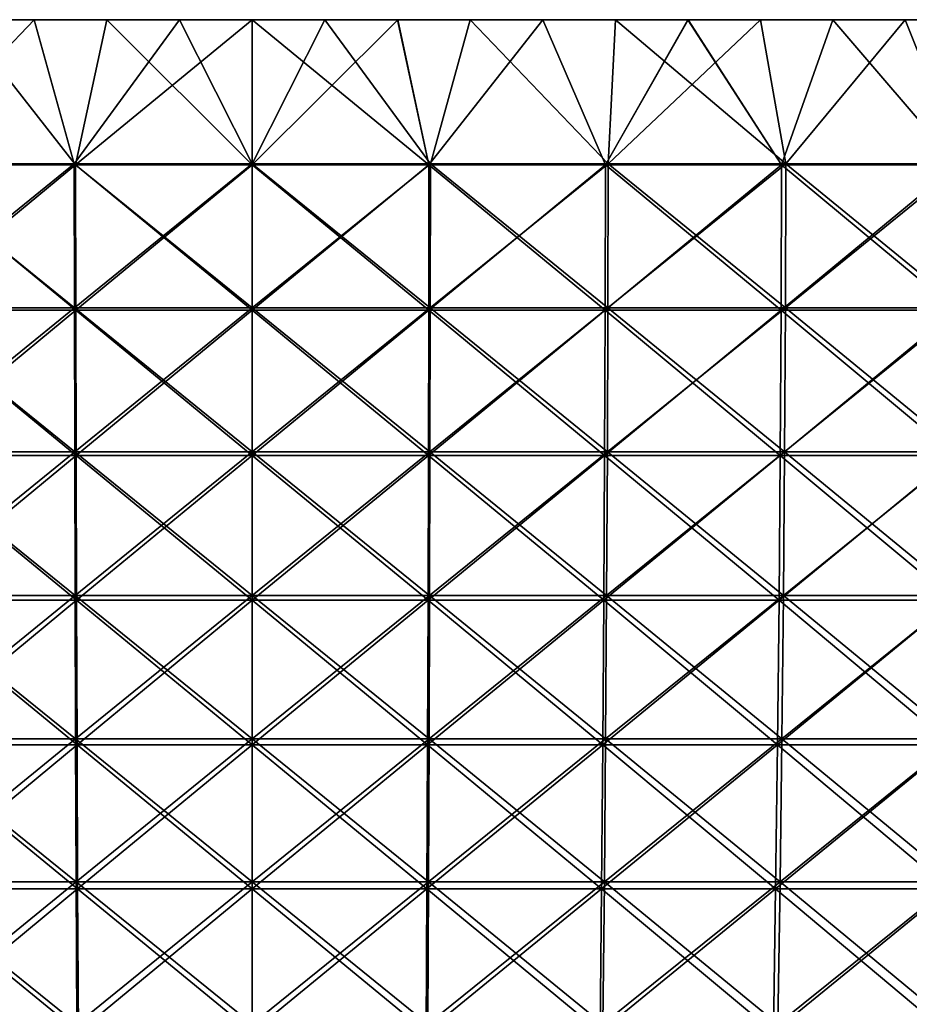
# Model space of a CAD drawing. Header units: millimetres. Extents: x -250 to 250, y 3898 to 4150.
# Tile 504 of 558: x -10 to 28, y 4107 to 4150. Entities that reach past the tile are written whole.
import ezdxf

# ---------------------------------------------------------------- set-up
doc = ezdxf.new("R2010")
doc.units = ezdxf.units.MM
doc.header["$LTSCALE"] = 5.599365
for name, color, linetype in [('1', 7, 'CONTINUOUS'), ('2', 7, 'CONTINUOUS'), ('3', 7, 'CONTINUOUS'), ('4', 7, 'CONTINUOUS'), ('5', 7, 'CONTINUOUS')]:
    doc.layers.add(name, color=color, linetype=linetype)

msp = doc.modelspace()

# ---------------------------------------------------------------- linework, layer by layer
at = {"layer": '1', "color": 251, "linetype": 'Continuous', "true_color": 0x504f50}
for points in [[(-28.214, 4150, -248.403), (-34.448, 4150, -247.615), (28.214, 4150, -248.403), (-28.214, 4150, -248.403)], [(28.214, 4150, -248.403), (-34.448, 4150, -247.615), (0, 4150, -248), (28.214, 4150, -248.403)], [(0, 4150, -248), (-34.448, 4150, -247.615), (-6.283, 4150, -247.92), (0, 4150, -248)], [(-6.283, 4150, -247.92), (-34.448, 4150, -247.615), (-12.561, 4150, -247.682), (-6.283, 4150, -247.92)], [(28.214, 4150, 248.403), (34.448, 4150, 247.615), (-28.214, 4150, 248.403), (28.214, 4150, 248.403)], [(-28.214, 4150, 248.403), (34.448, 4150, 247.615), (0, 4150, 248), (-28.214, 4150, 248.403)], [(-21.963, 4150, 249.033), (28.214, 4150, 248.403), (-28.214, 4150, 248.403), (-21.963, 4150, 249.033)], [(-12.561, 4150, 247.682), (-28.214, 4150, 248.403), (-6.282, 4150, 247.92), (-12.561, 4150, 247.682)], [(-6.282, 4150, 247.92), (-28.214, 4150, 248.403), (0, 4150, 248), (-6.282, 4150, 247.92)], [(-21.963, 4150, -249.033), (-28.214, 4150, -248.403), (21.963, 4150, -249.033), (-21.963, 4150, -249.033)], [(21.963, 4150, -249.033), (-28.214, 4150, -248.403), (28.214, 4150, -248.403), (21.963, 4150, -249.033)], [(21.963, 4150, 249.033), (28.214, 4150, 248.403), (-21.963, 4150, 249.033), (21.963, 4150, 249.033)], [(-15.698, 4150, 249.507), (21.963, 4150, 249.033), (-21.963, 4150, 249.033), (-15.698, 4150, 249.507)], [(-15.698, 4150, -249.507), (-21.963, 4150, -249.033), (15.698, 4150, -249.507), (-15.698, 4150, -249.507)], [(15.698, 4150, -249.507), (-21.963, 4150, -249.033), (21.963, 4150, -249.033), (15.698, 4150, -249.507)], [(15.698, 4150, 249.507), (21.963, 4150, 249.033), (-15.698, 4150, 249.507), (15.698, 4150, 249.507)], [(-9.423, 4150, 249.822), (15.698, 4150, 249.507), (-15.698, 4150, 249.507), (-9.423, 4150, 249.822)], [(-9.423, 4150, -249.822), (-15.698, 4150, -249.507), (9.423, 4150, -249.822), (-9.423, 4150, -249.822)], [(9.423, 4150, -249.822), (-15.698, 4150, -249.507), (15.698, 4150, -249.507), (9.423, 4150, -249.822)], [(9.423, 4150, 249.822), (15.698, 4150, 249.507), (-9.423, 4150, 249.822), (9.423, 4150, 249.822)], [(-3.141, 4150, 249.98), (9.423, 4150, 249.822), (-9.423, 4150, 249.822), (-3.141, 4150, 249.98)], [(-3.141, 4150, -249.98), (-9.423, 4150, -249.822), (3.141, 4150, -249.98), (-3.141, 4150, -249.98)], [(3.141, 4150, -249.98), (-9.423, 4150, -249.822), (9.423, 4150, -249.822), (3.141, 4150, -249.98)], [(3.141, 4150, 249.98), (9.423, 4150, 249.822), (-3.141, 4150, 249.98), (3.141, 4150, 249.98)], [(0, 4150, 248), (34.448, 4150, 247.615), (6.283, 4150, 247.92), (0, 4150, 248)], [(6.282, 4150, -247.92), (28.214, 4150, -248.403), (0, 4150, -248), (6.282, 4150, -247.92)], [(12.561, 4150, -247.682), (28.214, 4150, -248.403), (6.282, 4150, -247.92), (12.561, 4150, -247.682)], [(6.283, 4150, 247.92), (34.448, 4150, 247.615), (12.561, 4150, 247.682), (6.283, 4150, 247.92)], [(12.561, 4150, 247.682), (34.448, 4150, 247.615), (18.832, 4150, 247.284), (12.561, 4150, 247.682)], [(34.448, 4150, -247.615), (28.214, 4150, -248.403), (12.561, 4150, -247.682), (34.448, 4150, -247.615)], [(18.831, 4150, -247.284), (34.448, 4150, -247.615), (12.561, 4150, -247.682), (18.831, 4150, -247.284)], [(25.089, 4150, -246.728), (34.448, 4150, -247.615), (18.831, 4150, -247.284), (25.089, 4150, -246.728)], [(34.448, 4150, 247.615), (40.659, 4150, 246.671), (18.832, 4150, 247.284), (34.448, 4150, 247.615)], [(18.832, 4150, 247.284), (40.659, 4150, 246.671), (25.09, 4150, 246.728), (18.832, 4150, 247.284)], [(40.659, 4150, -246.671), (34.448, 4150, -247.615), (25.089, 4150, -246.728), (40.659, 4150, -246.671)], [(31.332, 4150, -246.013), (40.659, 4150, -246.671), (25.089, 4150, -246.728), (31.332, 4150, -246.013)], [(25.09, 4150, 246.728), (40.659, 4150, 246.671), (31.332, 4150, 246.013), (25.09, 4150, 246.728)]]:
    msp.add_3dface(points, dxfattribs=at)
at = {"layer": '2', "color": 251, "linetype": 'Continuous', "true_color": 0x504f50}
for points in [[(-15.698, 4150, -249.507), (-9.423, 4150, -249.822), (-15.385, 4143.772, -249.448), (-15.698, 4150, -249.507)], [(-9.423, 4150, -249.822), (-7.696, 4143.772, -249.804), (-15.385, 4143.772, -249.448), (-9.423, 4150, -249.822)], [(-9.423, 4150, -249.822), (-3.141, 4150, -249.98), (-7.696, 4143.772, -249.804), (-9.423, 4150, -249.822)], [(-3.141, 4150, -249.98), (0, 4143.772, -249.922), (-7.696, 4143.772, -249.804), (-3.141, 4150, -249.98)], [(-3.141, 4150, -249.98), (3.141, 4150, -249.98), (0, 4143.772, -249.922), (-3.141, 4150, -249.98)], [(3.141, 4150, -249.98), (7.696, 4143.772, -249.804), (0, 4143.772, -249.922), (3.141, 4150, -249.98)], [(3.141, 4150, -249.98), (9.423, 4150, -249.822), (7.696, 4143.772, -249.804), (3.141, 4150, -249.98)], [(9.423, 4150, -249.822), (15.385, 4143.772, -249.448), (7.696, 4143.772, -249.804), (9.423, 4150, -249.822)], [(9.423, 4150, -249.822), (15.698, 4150, -249.507), (15.385, 4143.772, -249.448), (9.423, 4150, -249.822)], [(15.698, 4150, -249.507), (21.963, 4150, -249.033), (15.385, 4143.772, -249.448), (15.698, 4150, -249.507)], [(21.963, 4150, -249.033), (23.06, 4143.772, -248.856), (15.385, 4143.772, -249.448), (21.963, 4150, -249.033)], [(21.963, 4150, -249.033), (28.214, 4150, -248.403), (23.06, 4143.772, -248.856), (21.963, 4150, -249.033)], [(28.214, 4150, -248.403), (30.713, 4143.772, -248.028), (23.06, 4143.772, -248.856), (28.214, 4150, -248.403)], [(28.214, 4150, -248.403), (34.448, 4150, -247.615), (30.713, 4143.772, -248.028), (28.214, 4150, -248.403)], [(-7.696, 4143.772, -249.804), (-15.371, 4137.541, -249.216), (-15.385, 4143.772, -249.448), (-7.696, 4143.772, -249.804)], [(-7.689, 4137.541, -249.571), (-15.371, 4137.541, -249.216), (-7.696, 4143.772, -249.804), (-7.689, 4137.541, -249.571)], [(0, 4143.772, -249.922), (-7.689, 4137.541, -249.571), (-7.696, 4143.772, -249.804), (0, 4143.772, -249.922)], [(0, 4137.541, -249.689), (-7.689, 4137.541, -249.571), (0, 4143.772, -249.922), (0, 4137.541, -249.689)], [(7.689, 4137.541, -249.571), (0, 4137.541, -249.689), (7.696, 4143.772, -249.804), (7.689, 4137.541, -249.571)], [(7.696, 4143.772, -249.804), (0, 4137.541, -249.689), (0, 4143.772, -249.922), (7.696, 4143.772, -249.804)], [(15.371, 4137.541, -249.216), (7.689, 4137.541, -249.571), (15.385, 4143.772, -249.448), (15.371, 4137.541, -249.216)], [(15.385, 4143.772, -249.448), (7.689, 4137.541, -249.571), (7.696, 4143.772, -249.804), (15.385, 4143.772, -249.448)], [(23.038, 4137.541, -248.624), (15.371, 4137.541, -249.216), (23.06, 4143.772, -248.856), (23.038, 4137.541, -248.624)], [(23.06, 4143.772, -248.856), (15.371, 4137.541, -249.216), (15.385, 4143.772, -249.448), (23.06, 4143.772, -248.856)], [(30.684, 4137.541, -247.797), (23.038, 4137.541, -248.624), (30.713, 4143.772, -248.028), (30.684, 4137.541, -247.797)], [(30.713, 4143.772, -248.028), (23.038, 4137.541, -248.624), (23.06, 4143.772, -248.856), (30.713, 4143.772, -248.028)], [(-7.689, 4137.541, -249.571), (-15.347, 4131.318, -248.828), (-15.371, 4137.541, -249.216), (-7.689, 4137.541, -249.571)], [(-7.677, 4131.318, -249.183), (-15.347, 4131.318, -248.828), (-7.689, 4137.541, -249.571), (-7.677, 4131.318, -249.183)], [(0, 4137.541, -249.689), (-7.677, 4131.318, -249.183), (-7.689, 4137.541, -249.571), (0, 4137.541, -249.689)], [(0, 4131.318, -249.301), (-7.677, 4131.318, -249.183), (0, 4137.541, -249.689), (0, 4131.318, -249.301)], [(7.677, 4131.318, -249.183), (0, 4131.318, -249.301), (7.689, 4137.541, -249.571), (7.677, 4131.318, -249.183)], [(7.689, 4137.541, -249.571), (0, 4131.318, -249.301), (0, 4137.541, -249.689), (7.689, 4137.541, -249.571)], [(15.347, 4131.318, -248.828), (7.677, 4131.318, -249.183), (15.371, 4137.541, -249.216), (15.347, 4131.318, -248.828)], [(15.371, 4137.541, -249.216), (7.677, 4131.318, -249.183), (7.689, 4137.541, -249.571), (15.371, 4137.541, -249.216)], [(23.003, 4131.318, -248.238), (15.347, 4131.318, -248.828), (23.038, 4137.541, -248.624), (23.003, 4131.318, -248.238)], [(23.038, 4137.541, -248.624), (15.347, 4131.318, -248.828), (15.371, 4137.541, -249.216), (23.038, 4137.541, -248.624)], [(30.636, 4131.318, -247.411), (23.003, 4131.318, -248.238), (30.684, 4137.541, -247.797), (30.636, 4131.318, -247.411)], [(30.684, 4137.541, -247.797), (23.003, 4131.318, -248.238), (23.038, 4137.541, -248.624), (30.684, 4137.541, -247.797)], [(-7.677, 4131.318, -249.183), (-15.314, 4125.107, -248.286), (-15.347, 4131.318, -248.828), (-7.677, 4131.318, -249.183)], [(-7.661, 4125.107, -248.64), (-15.314, 4125.107, -248.286), (-7.677, 4131.318, -249.183), (-7.661, 4125.107, -248.64)], [(0, 4131.318, -249.301), (-7.661, 4125.107, -248.64), (-7.677, 4131.318, -249.183), (0, 4131.318, -249.301)], [(0, 4125.107, -248.758), (-7.661, 4125.107, -248.64), (0, 4131.318, -249.301), (0, 4125.107, -248.758)], [(7.661, 4125.107, -248.64), (0, 4125.107, -248.758), (7.677, 4131.318, -249.183), (7.661, 4125.107, -248.64)], [(7.677, 4131.318, -249.183), (0, 4125.107, -248.758), (0, 4131.318, -249.301), (7.677, 4131.318, -249.183)], [(15.314, 4125.107, -248.286), (7.661, 4125.107, -248.64), (15.347, 4131.318, -248.828), (15.314, 4125.107, -248.286)], [(15.347, 4131.318, -248.828), (7.661, 4125.107, -248.64), (7.677, 4131.318, -249.183), (15.347, 4131.318, -248.828)], [(22.952, 4125.107, -247.696), (15.314, 4125.107, -248.286), (23.003, 4131.318, -248.238), (22.952, 4125.107, -247.696)], [(23.003, 4131.318, -248.238), (15.314, 4125.107, -248.286), (15.347, 4131.318, -248.828), (23.003, 4131.318, -248.238)], [(30.569, 4125.107, -246.872), (22.952, 4125.107, -247.696), (30.636, 4131.318, -247.411), (30.569, 4125.107, -246.872)], [(30.636, 4131.318, -247.411), (22.952, 4125.107, -247.696), (23.003, 4131.318, -248.238), (30.636, 4131.318, -247.411)], [(-7.661, 4125.107, -248.64), (-15.271, 4118.911, -247.589), (-15.314, 4125.107, -248.286), (-7.661, 4125.107, -248.64)], [(-7.639, 4118.911, -247.942), (-15.271, 4118.911, -247.589), (-7.661, 4125.107, -248.64), (-7.639, 4118.911, -247.942)], [(0, 4125.107, -248.758), (-7.639, 4118.911, -247.942), (-7.661, 4125.107, -248.64), (0, 4125.107, -248.758)], [(0, 4118.911, -248.059), (-7.639, 4118.911, -247.942), (0, 4125.107, -248.758), (0, 4118.911, -248.059)], [(7.639, 4118.911, -247.942), (0, 4118.911, -248.059), (7.661, 4125.107, -248.64), (7.639, 4118.911, -247.942)], [(7.661, 4125.107, -248.64), (0, 4118.911, -248.059), (0, 4125.107, -248.758), (7.661, 4125.107, -248.64)], [(15.271, 4118.911, -247.589), (7.639, 4118.911, -247.942), (15.314, 4125.107, -248.286), (15.271, 4118.911, -247.589)], [(15.314, 4125.107, -248.286), (7.639, 4118.911, -247.942), (7.661, 4125.107, -248.64), (15.314, 4125.107, -248.286)], [(22.888, 4118.911, -247.001), (15.271, 4118.911, -247.589), (22.952, 4125.107, -247.696), (22.888, 4118.911, -247.001)], [(22.952, 4125.107, -247.696), (15.271, 4118.911, -247.589), (15.314, 4125.107, -248.286), (22.952, 4125.107, -247.696)], [(30.484, 4118.911, -246.179), (22.888, 4118.911, -247.001), (30.569, 4125.107, -246.872), (30.484, 4118.911, -246.179)], [(30.569, 4125.107, -246.872), (22.888, 4118.911, -247.001), (22.952, 4125.107, -247.696), (30.569, 4125.107, -246.872)], [(-7.639, 4118.911, -247.942), (-15.218, 4112.734, -246.738), (-15.271, 4118.911, -247.589), (-7.639, 4118.911, -247.942)], [(-7.613, 4112.734, -247.09), (-15.218, 4112.734, -246.738), (-7.639, 4118.911, -247.942), (-7.613, 4112.734, -247.09)], [(0, 4118.911, -248.059), (-7.613, 4112.734, -247.09), (-7.639, 4118.911, -247.942), (0, 4118.911, -248.059)], [(0, 4112.734, -247.207), (-7.613, 4112.734, -247.09), (0, 4118.911, -248.059), (0, 4112.734, -247.207)], [(7.613, 4112.734, -247.09), (0, 4112.734, -247.207), (7.639, 4118.911, -247.942), (7.613, 4112.734, -247.09)], [(7.639, 4118.911, -247.942), (0, 4112.734, -247.207), (0, 4118.911, -248.059), (7.639, 4118.911, -247.942)], [(15.218, 4112.734, -246.738), (7.613, 4112.734, -247.09), (15.271, 4118.911, -247.589), (15.218, 4112.734, -246.738)], [(15.271, 4118.911, -247.589), (7.613, 4112.734, -247.09), (7.639, 4118.911, -247.942), (15.271, 4118.911, -247.589)], [(22.809, 4112.734, -246.152), (15.218, 4112.734, -246.738), (22.888, 4118.911, -247.001), (22.809, 4112.734, -246.152)], [(22.888, 4118.911, -247.001), (15.218, 4112.734, -246.738), (15.271, 4118.911, -247.589), (22.888, 4118.911, -247.001)], [(30.379, 4112.734, -245.333), (22.809, 4112.734, -246.152), (30.484, 4118.911, -246.179), (30.379, 4112.734, -245.333)], [(30.484, 4118.911, -246.179), (22.809, 4112.734, -246.152), (22.888, 4118.911, -247.001), (30.484, 4118.911, -246.179)], [(-7.613, 4112.734, -247.09), (-15.156, 4106.581, -245.734), (-15.218, 4112.734, -246.738), (-7.613, 4112.734, -247.09)], [(-7.582, 4106.581, -246.084), (-15.156, 4106.581, -245.734), (-7.613, 4112.734, -247.09), (-7.582, 4106.581, -246.084)], [(0, 4112.734, -247.207), (-7.582, 4106.581, -246.084), (-7.613, 4112.734, -247.09), (0, 4112.734, -247.207)], [(0, 4106.581, -246.201), (-7.582, 4106.581, -246.084), (0, 4112.734, -247.207), (0, 4106.581, -246.201)], [(7.582, 4106.581, -246.084), (0, 4106.581, -246.201), (7.613, 4112.734, -247.09), (7.582, 4106.581, -246.084)], [(7.613, 4112.734, -247.09), (0, 4106.581, -246.201), (0, 4112.734, -247.207), (7.613, 4112.734, -247.09)], [(15.156, 4106.581, -245.734), (7.582, 4106.581, -246.084), (15.218, 4112.734, -246.738), (15.156, 4106.581, -245.734)], [(15.218, 4112.734, -246.738), (7.582, 4106.581, -246.084), (7.613, 4112.734, -247.09), (15.218, 4112.734, -246.738)], [(22.717, 4106.581, -245.15), (15.156, 4106.581, -245.734), (22.809, 4112.734, -246.152), (22.717, 4106.581, -245.15)], [(22.809, 4112.734, -246.152), (15.156, 4106.581, -245.734), (15.218, 4112.734, -246.738), (22.809, 4112.734, -246.152)], [(30.255, 4106.581, -244.335), (22.717, 4106.581, -245.15), (30.379, 4112.734, -245.333), (30.255, 4106.581, -244.335)], [(30.379, 4112.734, -245.333), (22.717, 4106.581, -245.15), (22.809, 4112.734, -246.152), (30.379, 4112.734, -245.333)]]:
    msp.add_3dface(points, dxfattribs=at)
at = {"layer": '3', "color": 251, "linetype": 'Continuous', "true_color": 0x504f50}
for points in [[(-9.423, 4150, 249.822), (-15.698, 4150, 249.507), (-15.385, 4143.772, 249.448), (-9.423, 4150, 249.822)], [(-9.423, 4150, 249.822), (-15.385, 4143.772, 249.448), (-7.696, 4143.772, 249.804), (-9.423, 4150, 249.822)], [(-3.141, 4150, 249.98), (-9.423, 4150, 249.822), (-7.696, 4143.772, 249.804), (-3.141, 4150, 249.98)], [(-3.141, 4150, 249.98), (-7.696, 4143.772, 249.804), (0, 4143.772, 249.922), (-3.141, 4150, 249.98)], [(3.141, 4150, 249.98), (-3.141, 4150, 249.98), (0, 4143.772, 249.922), (3.141, 4150, 249.98)], [(3.141, 4150, 249.98), (0, 4143.772, 249.922), (7.696, 4143.772, 249.804), (3.141, 4150, 249.98)], [(9.423, 4150, 249.822), (3.141, 4150, 249.98), (7.696, 4143.772, 249.804), (9.423, 4150, 249.822)], [(9.423, 4150, 249.822), (7.696, 4143.772, 249.804), (15.385, 4143.772, 249.448), (9.423, 4150, 249.822)], [(15.698, 4150, 249.507), (9.423, 4150, 249.822), (15.385, 4143.772, 249.448), (15.698, 4150, 249.507)], [(15.698, 4150, 249.507), (15.385, 4143.772, 249.448), (23.06, 4143.772, 248.856), (15.698, 4150, 249.507)], [(21.963, 4150, 249.033), (15.698, 4150, 249.507), (23.06, 4143.772, 248.856), (21.963, 4150, 249.033)], [(28.214, 4150, 248.403), (21.963, 4150, 249.033), (23.06, 4143.772, 248.856), (28.214, 4150, 248.403)], [(28.214, 4150, 248.403), (23.06, 4143.772, 248.856), (30.713, 4143.772, 248.028), (28.214, 4150, 248.403)], [(34.448, 4150, 247.615), (28.214, 4150, 248.403), (30.713, 4143.772, 248.028), (34.448, 4150, 247.615)], [(-15.371, 4137.541, 249.216), (-7.689, 4137.541, 249.571), (-15.385, 4143.772, 249.448), (-15.371, 4137.541, 249.216)], [(-15.385, 4143.772, 249.448), (-7.689, 4137.541, 249.571), (-7.696, 4143.772, 249.804), (-15.385, 4143.772, 249.448)], [(-7.689, 4137.541, 249.571), (0, 4137.541, 249.689), (-7.696, 4143.772, 249.804), (-7.689, 4137.541, 249.571)], [(-7.696, 4143.772, 249.804), (0, 4137.541, 249.689), (0, 4143.772, 249.922), (-7.696, 4143.772, 249.804)], [(0, 4137.541, 249.689), (7.689, 4137.541, 249.571), (0, 4143.772, 249.922), (0, 4137.541, 249.689)], [(0, 4143.772, 249.922), (7.689, 4137.541, 249.571), (7.696, 4143.772, 249.804), (0, 4143.772, 249.922)], [(7.689, 4137.541, 249.571), (15.371, 4137.541, 249.216), (7.696, 4143.772, 249.804), (7.689, 4137.541, 249.571)], [(7.696, 4143.772, 249.804), (15.371, 4137.541, 249.216), (15.385, 4143.772, 249.448), (7.696, 4143.772, 249.804)], [(15.371, 4137.541, 249.216), (23.038, 4137.541, 248.624), (15.385, 4143.772, 249.448), (15.371, 4137.541, 249.216)], [(15.385, 4143.772, 249.448), (23.038, 4137.541, 248.624), (23.06, 4143.772, 248.856), (15.385, 4143.772, 249.448)], [(23.038, 4137.541, 248.624), (30.684, 4137.541, 247.797), (23.06, 4143.772, 248.856), (23.038, 4137.541, 248.624)], [(23.06, 4143.772, 248.856), (30.684, 4137.541, 247.797), (30.713, 4143.772, 248.028), (23.06, 4143.772, 248.856)], [(-15.347, 4131.318, 248.828), (-7.677, 4131.318, 249.183), (-15.371, 4137.541, 249.216), (-15.347, 4131.318, 248.828)], [(-15.371, 4137.541, 249.216), (-7.677, 4131.318, 249.183), (-7.689, 4137.541, 249.571), (-15.371, 4137.541, 249.216)], [(-7.677, 4131.318, 249.183), (0, 4131.318, 249.301), (-7.689, 4137.541, 249.571), (-7.677, 4131.318, 249.183)], [(-7.689, 4137.541, 249.571), (0, 4131.318, 249.301), (0, 4137.541, 249.689), (-7.689, 4137.541, 249.571)], [(0, 4131.318, 249.301), (7.677, 4131.318, 249.183), (0, 4137.541, 249.689), (0, 4131.318, 249.301)], [(0, 4137.541, 249.689), (7.677, 4131.318, 249.183), (7.689, 4137.541, 249.571), (0, 4137.541, 249.689)], [(7.677, 4131.318, 249.183), (15.347, 4131.318, 248.828), (7.689, 4137.541, 249.571), (7.677, 4131.318, 249.183)], [(7.689, 4137.541, 249.571), (15.347, 4131.318, 248.828), (15.371, 4137.541, 249.216), (7.689, 4137.541, 249.571)], [(15.347, 4131.318, 248.828), (23.003, 4131.318, 248.238), (15.371, 4137.541, 249.216), (15.347, 4131.318, 248.828)], [(15.371, 4137.541, 249.216), (23.003, 4131.318, 248.238), (23.038, 4137.541, 248.624), (15.371, 4137.541, 249.216)], [(23.003, 4131.318, 248.238), (30.636, 4131.318, 247.411), (23.038, 4137.541, 248.624), (23.003, 4131.318, 248.238)], [(23.038, 4137.541, 248.624), (30.636, 4131.318, 247.411), (30.684, 4137.541, 247.797), (23.038, 4137.541, 248.624)], [(-15.314, 4125.107, 248.286), (-7.661, 4125.107, 248.64), (-15.347, 4131.318, 248.828), (-15.314, 4125.107, 248.286)], [(-15.347, 4131.318, 248.828), (-7.661, 4125.107, 248.64), (-7.677, 4131.318, 249.183), (-15.347, 4131.318, 248.828)], [(-7.661, 4125.107, 248.64), (0, 4125.107, 248.758), (-7.677, 4131.318, 249.183), (-7.661, 4125.107, 248.64)], [(-7.677, 4131.318, 249.183), (0, 4125.107, 248.758), (0, 4131.318, 249.301), (-7.677, 4131.318, 249.183)], [(0, 4125.107, 248.758), (7.661, 4125.107, 248.64), (0, 4131.318, 249.301), (0, 4125.107, 248.758)], [(0, 4131.318, 249.301), (7.661, 4125.107, 248.64), (7.677, 4131.318, 249.183), (0, 4131.318, 249.301)], [(7.661, 4125.107, 248.64), (15.314, 4125.107, 248.286), (7.677, 4131.318, 249.183), (7.661, 4125.107, 248.64)], [(7.677, 4131.318, 249.183), (15.314, 4125.107, 248.286), (15.347, 4131.318, 248.828), (7.677, 4131.318, 249.183)], [(15.314, 4125.107, 248.286), (22.952, 4125.107, 247.696), (15.347, 4131.318, 248.828), (15.314, 4125.107, 248.286)], [(15.347, 4131.318, 248.828), (22.952, 4125.107, 247.696), (23.003, 4131.318, 248.238), (15.347, 4131.318, 248.828)], [(22.952, 4125.107, 247.696), (30.569, 4125.107, 246.872), (23.003, 4131.318, 248.238), (22.952, 4125.107, 247.696)], [(23.003, 4131.318, 248.238), (30.569, 4125.107, 246.872), (30.636, 4131.318, 247.411), (23.003, 4131.318, 248.238)], [(-15.271, 4118.911, 247.589), (-7.639, 4118.911, 247.942), (-15.314, 4125.107, 248.286), (-15.271, 4118.911, 247.589)], [(-15.314, 4125.107, 248.286), (-7.639, 4118.911, 247.942), (-7.661, 4125.107, 248.64), (-15.314, 4125.107, 248.286)], [(-7.639, 4118.911, 247.942), (0, 4118.911, 248.059), (-7.661, 4125.107, 248.64), (-7.639, 4118.911, 247.942)], [(-7.661, 4125.107, 248.64), (0, 4118.911, 248.059), (0, 4125.107, 248.758), (-7.661, 4125.107, 248.64)], [(0, 4118.911, 248.059), (7.639, 4118.911, 247.942), (0, 4125.107, 248.758), (0, 4118.911, 248.059)], [(0, 4125.107, 248.758), (7.639, 4118.911, 247.942), (7.661, 4125.107, 248.64), (0, 4125.107, 248.758)], [(7.639, 4118.911, 247.942), (15.271, 4118.911, 247.589), (7.661, 4125.107, 248.64), (7.639, 4118.911, 247.942)], [(7.661, 4125.107, 248.64), (15.271, 4118.911, 247.589), (15.314, 4125.107, 248.286), (7.661, 4125.107, 248.64)], [(15.271, 4118.911, 247.589), (22.888, 4118.911, 247.001), (15.314, 4125.107, 248.286), (15.271, 4118.911, 247.589)], [(15.314, 4125.107, 248.286), (22.888, 4118.911, 247.001), (22.952, 4125.107, 247.696), (15.314, 4125.107, 248.286)], [(22.888, 4118.911, 247.001), (30.484, 4118.911, 246.179), (22.952, 4125.107, 247.696), (22.888, 4118.911, 247.001)], [(22.952, 4125.107, 247.696), (30.484, 4118.911, 246.179), (30.569, 4125.107, 246.872), (22.952, 4125.107, 247.696)], [(-15.218, 4112.734, 246.738), (-7.613, 4112.734, 247.09), (-15.271, 4118.911, 247.589), (-15.218, 4112.734, 246.738)], [(-15.271, 4118.911, 247.589), (-7.613, 4112.734, 247.09), (-7.639, 4118.911, 247.942), (-15.271, 4118.911, 247.589)], [(-7.613, 4112.734, 247.09), (0, 4112.734, 247.207), (-7.639, 4118.911, 247.942), (-7.613, 4112.734, 247.09)], [(-7.639, 4118.911, 247.942), (0, 4112.734, 247.207), (0, 4118.911, 248.059), (-7.639, 4118.911, 247.942)], [(0, 4112.734, 247.207), (7.613, 4112.734, 247.09), (0, 4118.911, 248.059), (0, 4112.734, 247.207)], [(0, 4118.911, 248.059), (7.613, 4112.734, 247.09), (7.639, 4118.911, 247.942), (0, 4118.911, 248.059)], [(7.613, 4112.734, 247.09), (15.218, 4112.734, 246.738), (7.639, 4118.911, 247.942), (7.613, 4112.734, 247.09)], [(7.639, 4118.911, 247.942), (15.218, 4112.734, 246.738), (15.271, 4118.911, 247.589), (7.639, 4118.911, 247.942)], [(15.218, 4112.734, 246.738), (22.809, 4112.734, 246.152), (15.271, 4118.911, 247.589), (15.218, 4112.734, 246.738)], [(15.271, 4118.911, 247.589), (22.809, 4112.734, 246.152), (22.888, 4118.911, 247.001), (15.271, 4118.911, 247.589)], [(22.809, 4112.734, 246.152), (30.379, 4112.734, 245.333), (22.888, 4118.911, 247.001), (22.809, 4112.734, 246.152)], [(22.888, 4118.911, 247.001), (30.379, 4112.734, 245.333), (30.484, 4118.911, 246.179), (22.888, 4118.911, 247.001)], [(-15.156, 4106.581, 245.734), (-7.582, 4106.581, 246.084), (-15.218, 4112.734, 246.738), (-15.156, 4106.581, 245.734)], [(-15.218, 4112.734, 246.738), (-7.582, 4106.581, 246.084), (-7.613, 4112.734, 247.09), (-15.218, 4112.734, 246.738)], [(-7.582, 4106.581, 246.084), (0, 4106.581, 246.201), (-7.613, 4112.734, 247.09), (-7.582, 4106.581, 246.084)], [(-7.613, 4112.734, 247.09), (0, 4106.581, 246.201), (0, 4112.734, 247.207), (-7.613, 4112.734, 247.09)], [(0, 4106.581, 246.201), (7.582, 4106.581, 246.084), (0, 4112.734, 247.207), (0, 4106.581, 246.201)], [(0, 4112.734, 247.207), (7.582, 4106.581, 246.084), (7.613, 4112.734, 247.09), (0, 4112.734, 247.207)], [(7.582, 4106.581, 246.084), (15.156, 4106.581, 245.734), (7.613, 4112.734, 247.09), (7.582, 4106.581, 246.084)], [(7.613, 4112.734, 247.09), (15.156, 4106.581, 245.734), (15.218, 4112.734, 246.738), (7.613, 4112.734, 247.09)], [(15.156, 4106.581, 245.734), (22.717, 4106.581, 245.15), (15.218, 4112.734, 246.738), (15.156, 4106.581, 245.734)], [(15.218, 4112.734, 246.738), (22.717, 4106.581, 245.15), (22.809, 4112.734, 246.152), (15.218, 4112.734, 246.738)], [(22.717, 4106.581, 245.15), (30.255, 4106.581, 244.335), (22.809, 4112.734, 246.152), (22.717, 4106.581, 245.15)], [(22.809, 4112.734, 246.152), (30.255, 4106.581, 244.335), (30.379, 4112.734, 245.333), (22.809, 4112.734, 246.152)]]:
    msp.add_3dface(points, dxfattribs=at)
at = {"layer": '4', "color": 155, "linetype": 'Continuous', "true_color": 0x4a708c}
for points in [[(-12.561, 4150, 247.682), (-7.635, 4143.721, 247.803), (-15.262, 4143.721, 247.45), (-12.561, 4150, 247.682)], [(-12.561, 4150, 247.682), (-6.282, 4150, 247.92), (-7.635, 4143.721, 247.803), (-12.561, 4150, 247.682)], [(-6.282, 4150, 247.92), (0, 4150, 248), (-7.635, 4143.721, 247.803), (-6.282, 4150, 247.92)], [(0, 4150, 248), (0, 4143.721, 247.921), (-7.635, 4143.721, 247.803), (0, 4150, 248)], [(0, 4150, 248), (6.283, 4150, 247.92), (0, 4143.721, 247.921), (0, 4150, 248)], [(6.283, 4150, 247.92), (7.635, 4143.721, 247.803), (0, 4143.721, 247.921), (6.283, 4150, 247.92)], [(6.283, 4150, 247.92), (12.561, 4150, 247.682), (7.635, 4143.721, 247.803), (6.283, 4150, 247.92)], [(12.561, 4150, 247.682), (15.262, 4143.721, 247.45), (7.635, 4143.721, 247.803), (12.561, 4150, 247.682)], [(12.561, 4150, 247.682), (18.832, 4150, 247.284), (15.262, 4143.721, 247.45), (12.561, 4150, 247.682)], [(18.832, 4150, 247.284), (22.875, 4143.721, 246.863), (15.262, 4143.721, 247.45), (18.832, 4150, 247.284)], [(18.832, 4150, 247.284), (25.09, 4150, 246.728), (22.875, 4143.721, 246.863), (18.832, 4150, 247.284)], [(25.09, 4150, 246.728), (30.467, 4143.721, 246.041), (22.875, 4143.721, 246.863), (25.09, 4150, 246.728)], [(25.09, 4150, 246.728), (31.332, 4150, 246.013), (30.467, 4143.721, 246.041), (25.09, 4150, 246.728)], [(-7.635, 4143.721, 247.803), (-15.248, 4137.44, 247.212), (-15.262, 4143.721, 247.45), (-7.635, 4143.721, 247.803)], [(-7.627, 4137.44, 247.564), (-15.248, 4137.44, 247.212), (-7.635, 4143.721, 247.803), (-7.627, 4137.44, 247.564)], [(0, 4143.721, 247.921), (-7.627, 4137.44, 247.564), (-7.635, 4143.721, 247.803), (0, 4143.721, 247.921)], [(0, 4137.44, 247.682), (-7.627, 4137.44, 247.564), (0, 4143.721, 247.921), (0, 4137.44, 247.682)], [(7.627, 4137.44, 247.564), (0, 4137.44, 247.682), (7.635, 4143.721, 247.803), (7.627, 4137.44, 247.564)], [(7.635, 4143.721, 247.803), (0, 4137.44, 247.682), (0, 4143.721, 247.921), (7.635, 4143.721, 247.803)], [(15.248, 4137.44, 247.212), (7.627, 4137.44, 247.564), (15.262, 4143.721, 247.45), (15.248, 4137.44, 247.212)], [(15.262, 4143.721, 247.45), (7.627, 4137.44, 247.564), (7.635, 4143.721, 247.803), (15.262, 4143.721, 247.45)], [(22.853, 4137.44, 246.625), (15.248, 4137.44, 247.212), (22.875, 4143.721, 246.863), (22.853, 4137.44, 246.625)], [(22.875, 4143.721, 246.863), (15.248, 4137.44, 247.212), (15.262, 4143.721, 247.45), (22.875, 4143.721, 246.863)], [(30.437, 4137.44, 245.804), (22.853, 4137.44, 246.625), (30.467, 4143.721, 246.041), (30.437, 4137.44, 245.804)], [(30.467, 4143.721, 246.041), (22.853, 4137.44, 246.625), (22.875, 4143.721, 246.863), (30.467, 4143.721, 246.041)], [(-7.627, 4137.44, 247.564), (-15.223, 4131.167, 246.815), (-15.248, 4137.44, 247.212), (-7.627, 4137.44, 247.564)], [(-7.615, 4131.167, 247.167), (-15.223, 4131.167, 246.815), (-7.627, 4137.44, 247.564), (-7.615, 4131.167, 247.167)], [(0, 4137.44, 247.682), (-7.615, 4131.167, 247.167), (-7.627, 4137.44, 247.564), (0, 4137.44, 247.682)], [(0, 4131.167, 247.284), (-7.615, 4131.167, 247.167), (0, 4137.44, 247.682), (0, 4131.167, 247.284)], [(7.615, 4131.167, 247.167), (0, 4131.167, 247.284), (7.627, 4137.44, 247.564), (7.615, 4131.167, 247.167)], [(7.627, 4137.44, 247.564), (0, 4131.167, 247.284), (0, 4137.44, 247.682), (7.627, 4137.44, 247.564)], [(15.223, 4131.167, 246.815), (7.615, 4131.167, 247.167), (15.248, 4137.44, 247.212), (15.223, 4131.167, 246.815)], [(15.248, 4137.44, 247.212), (7.615, 4131.167, 247.167), (7.627, 4137.44, 247.564), (15.248, 4137.44, 247.212)], [(22.816, 4131.167, 246.229), (15.223, 4131.167, 246.815), (22.853, 4137.44, 246.625), (22.816, 4131.167, 246.229)], [(22.853, 4137.44, 246.625), (15.223, 4131.167, 246.815), (15.248, 4137.44, 247.212), (22.853, 4137.44, 246.625)], [(30.388, 4131.167, 245.41), (22.816, 4131.167, 246.229), (30.437, 4137.44, 245.804), (30.388, 4131.167, 245.41)], [(30.437, 4137.44, 245.804), (22.816, 4131.167, 246.229), (22.853, 4137.44, 246.625), (30.437, 4137.44, 245.804)], [(-7.615, 4131.167, 247.167), (-15.189, 4124.906, 246.259), (-15.223, 4131.167, 246.815), (-7.615, 4131.167, 247.167)], [(-7.598, 4124.906, 246.61), (-15.189, 4124.906, 246.259), (-7.615, 4131.167, 247.167), (-7.598, 4124.906, 246.61)], [(0, 4131.167, 247.284), (-7.598, 4124.906, 246.61), (-7.615, 4131.167, 247.167), (0, 4131.167, 247.284)], [(0, 4124.906, 246.727), (-7.598, 4124.906, 246.61), (0, 4131.167, 247.284), (0, 4124.906, 246.727)], [(7.598, 4124.906, 246.61), (0, 4124.906, 246.727), (7.615, 4131.167, 247.167), (7.598, 4124.906, 246.61)], [(7.615, 4131.167, 247.167), (0, 4124.906, 246.727), (0, 4131.167, 247.284), (7.615, 4131.167, 247.167)], [(15.189, 4124.906, 246.259), (7.598, 4124.906, 246.61), (15.223, 4131.167, 246.815), (15.189, 4124.906, 246.259)], [(15.223, 4131.167, 246.815), (7.598, 4124.906, 246.61), (7.615, 4131.167, 247.167), (15.223, 4131.167, 246.815)], [(22.765, 4124.906, 245.675), (15.189, 4124.906, 246.259), (22.816, 4131.167, 246.229), (22.765, 4124.906, 245.675)], [(22.816, 4131.167, 246.229), (15.189, 4124.906, 246.259), (15.223, 4131.167, 246.815), (22.816, 4131.167, 246.229)], [(30.32, 4124.906, 244.857), (22.765, 4124.906, 245.675), (30.388, 4131.167, 245.41), (30.32, 4124.906, 244.857)], [(30.388, 4131.167, 245.41), (22.765, 4124.906, 245.675), (22.816, 4131.167, 246.229), (30.388, 4131.167, 245.41)], [(-7.598, 4124.906, 246.61), (-15.145, 4118.661, 245.545), (-15.189, 4124.906, 246.259), (-7.598, 4124.906, 246.61)], [(-7.576, 4118.661, 245.895), (-15.145, 4118.661, 245.545), (-7.598, 4124.906, 246.61), (-7.576, 4118.661, 245.895)], [(0, 4124.906, 246.727), (-7.576, 4118.661, 245.895), (-7.598, 4124.906, 246.61), (0, 4124.906, 246.727)], [(0, 4118.661, 246.012), (-7.576, 4118.661, 245.895), (0, 4124.906, 246.727), (0, 4118.661, 246.012)], [(7.576, 4118.661, 245.895), (0, 4118.661, 246.012), (7.598, 4124.906, 246.61), (7.576, 4118.661, 245.895)], [(7.598, 4124.906, 246.61), (0, 4118.661, 246.012), (0, 4124.906, 246.727), (7.598, 4124.906, 246.61)], [(15.145, 4118.661, 245.545), (7.576, 4118.661, 245.895), (15.189, 4124.906, 246.259), (15.145, 4118.661, 245.545)], [(15.189, 4124.906, 246.259), (7.576, 4118.661, 245.895), (7.598, 4124.906, 246.61), (15.189, 4124.906, 246.259)], [(22.699, 4118.661, 244.962), (15.145, 4118.661, 245.545), (22.765, 4124.906, 245.675), (22.699, 4118.661, 244.962)], [(22.765, 4124.906, 245.675), (15.145, 4118.661, 245.545), (15.189, 4124.906, 246.259), (22.765, 4124.906, 245.675)], [(30.232, 4118.661, 244.147), (22.699, 4118.661, 244.962), (30.32, 4124.906, 244.857), (30.232, 4118.661, 244.147)], [(30.32, 4124.906, 244.857), (22.699, 4118.661, 244.962), (22.765, 4124.906, 245.675), (30.32, 4124.906, 244.857)], [(-7.576, 4118.661, 245.895), (-15.091, 4112.436, 244.674), (-15.145, 4118.661, 245.545), (-7.576, 4118.661, 245.895)], [(-7.549, 4112.436, 245.022), (-15.091, 4112.436, 244.674), (-7.576, 4118.661, 245.895), (-7.549, 4112.436, 245.022)], [(0, 4118.661, 246.012), (-7.549, 4112.436, 245.022), (-7.576, 4118.661, 245.895), (0, 4118.661, 246.012)], [(0, 4112.436, 245.139), (-7.549, 4112.436, 245.022), (0, 4118.661, 246.012), (0, 4112.436, 245.139)], [(7.549, 4112.436, 245.022), (0, 4112.436, 245.139), (7.576, 4118.661, 245.895), (7.549, 4112.436, 245.022)], [(7.576, 4118.661, 245.895), (0, 4112.436, 245.139), (0, 4118.661, 246.012), (7.576, 4118.661, 245.895)], [(15.091, 4112.436, 244.674), (7.549, 4112.436, 245.022), (15.145, 4118.661, 245.545), (15.091, 4112.436, 244.674)], [(15.145, 4118.661, 245.545), (7.549, 4112.436, 245.022), (7.576, 4118.661, 245.895), (15.145, 4118.661, 245.545)], [(22.619, 4112.436, 244.093), (15.091, 4112.436, 244.674), (22.699, 4118.661, 244.962), (22.619, 4112.436, 244.093)], [(22.699, 4118.661, 244.962), (15.091, 4112.436, 244.674), (15.145, 4118.661, 245.545), (22.699, 4118.661, 244.962)], [(30.125, 4112.436, 243.281), (22.619, 4112.436, 244.093), (30.232, 4118.661, 244.147), (30.125, 4112.436, 243.281)], [(30.232, 4118.661, 244.147), (22.619, 4112.436, 244.093), (22.699, 4118.661, 244.962), (30.232, 4118.661, 244.147)], [(-7.549, 4112.436, 245.022), (-15.028, 4106.235, 243.645), (-15.091, 4112.436, 244.674), (-7.549, 4112.436, 245.022)], [(-7.517, 4106.235, 243.992), (-15.028, 4106.235, 243.645), (-7.549, 4112.436, 245.022), (-7.517, 4106.235, 243.992)], [(0, 4112.436, 245.139), (-7.517, 4106.235, 243.992), (-7.549, 4112.436, 245.022), (0, 4112.436, 245.139)], [(0, 4106.235, 244.108), (-7.517, 4106.235, 243.992), (0, 4112.436, 245.139), (0, 4106.235, 244.108)], [(7.517, 4106.235, 243.992), (0, 4106.235, 244.108), (7.549, 4112.436, 245.022), (7.517, 4106.235, 243.992)], [(7.549, 4112.436, 245.022), (0, 4106.235, 244.108), (0, 4112.436, 245.139), (7.549, 4112.436, 245.022)], [(15.028, 4106.235, 243.645), (7.517, 4106.235, 243.992), (15.091, 4112.436, 244.674), (15.028, 4106.235, 243.645)], [(15.091, 4112.436, 244.674), (7.517, 4106.235, 243.992), (7.549, 4112.436, 245.022), (15.091, 4112.436, 244.674)], [(22.523, 4106.235, 243.067), (15.028, 4106.235, 243.645), (22.619, 4112.436, 244.093), (22.523, 4106.235, 243.067)], [(22.619, 4112.436, 244.093), (15.028, 4106.235, 243.645), (15.091, 4112.436, 244.674), (22.619, 4112.436, 244.093)], [(29.998, 4106.235, 242.258), (22.523, 4106.235, 243.067), (30.125, 4112.436, 243.281), (29.998, 4106.235, 242.258)], [(30.125, 4112.436, 243.281), (22.523, 4106.235, 243.067), (22.619, 4112.436, 244.093), (30.125, 4112.436, 243.281)]]:
    msp.add_3dface(points, dxfattribs=at)
at = {"layer": '5', "color": 155, "linetype": 'Continuous', "true_color": 0x4a708c}
for points in [[(-12.561, 4150, -247.682), (-15.262, 4143.721, -247.45), (-7.635, 4143.721, -247.803), (-12.561, 4150, -247.682)], [(-6.283, 4150, -247.92), (-12.561, 4150, -247.682), (-7.635, 4143.721, -247.803), (-6.283, 4150, -247.92)], [(-6.283, 4150, -247.92), (-7.635, 4143.721, -247.803), (0, 4143.721, -247.921), (-6.283, 4150, -247.92)], [(0, 4150, -248), (-6.283, 4150, -247.92), (0, 4143.721, -247.921), (0, 4150, -248)], [(6.282, 4150, -247.92), (0, 4150, -248), (7.635, 4143.721, -247.803), (6.282, 4150, -247.92)], [(0, 4150, -248), (0, 4143.721, -247.921), (7.635, 4143.721, -247.803), (0, 4150, -248)], [(12.561, 4150, -247.682), (6.282, 4150, -247.92), (7.635, 4143.721, -247.803), (12.561, 4150, -247.682)], [(12.561, 4150, -247.682), (7.635, 4143.721, -247.803), (15.262, 4143.721, -247.45), (12.561, 4150, -247.682)], [(18.831, 4150, -247.284), (12.561, 4150, -247.682), (15.262, 4143.721, -247.45), (18.831, 4150, -247.284)], [(18.831, 4150, -247.284), (15.262, 4143.721, -247.45), (22.875, 4143.721, -246.863), (18.831, 4150, -247.284)], [(25.089, 4150, -246.728), (18.831, 4150, -247.284), (22.875, 4143.721, -246.863), (25.089, 4150, -246.728)], [(25.089, 4150, -246.728), (22.875, 4143.721, -246.863), (30.467, 4143.721, -246.041), (25.089, 4150, -246.728)], [(31.332, 4150, -246.013), (25.089, 4150, -246.728), (30.467, 4143.721, -246.041), (31.332, 4150, -246.013)], [(-15.248, 4137.44, -247.212), (-7.627, 4137.44, -247.564), (-15.262, 4143.721, -247.45), (-15.248, 4137.44, -247.212)], [(-15.262, 4143.721, -247.45), (-7.627, 4137.44, -247.564), (-7.635, 4143.721, -247.803), (-15.262, 4143.721, -247.45)], [(-7.627, 4137.44, -247.564), (0, 4137.44, -247.682), (-7.635, 4143.721, -247.803), (-7.627, 4137.44, -247.564)], [(-7.635, 4143.721, -247.803), (0, 4137.44, -247.682), (0, 4143.721, -247.921), (-7.635, 4143.721, -247.803)], [(0, 4137.44, -247.682), (7.627, 4137.44, -247.564), (0, 4143.721, -247.921), (0, 4137.44, -247.682)], [(0, 4143.721, -247.921), (7.627, 4137.44, -247.564), (7.635, 4143.721, -247.803), (0, 4143.721, -247.921)], [(7.627, 4137.44, -247.564), (15.248, 4137.44, -247.212), (7.635, 4143.721, -247.803), (7.627, 4137.44, -247.564)], [(7.635, 4143.721, -247.803), (15.248, 4137.44, -247.212), (15.262, 4143.721, -247.45), (7.635, 4143.721, -247.803)], [(15.248, 4137.44, -247.212), (22.853, 4137.44, -246.625), (15.262, 4143.721, -247.45), (15.248, 4137.44, -247.212)], [(15.262, 4143.721, -247.45), (22.853, 4137.44, -246.625), (22.875, 4143.721, -246.863), (15.262, 4143.721, -247.45)], [(22.853, 4137.44, -246.625), (30.437, 4137.44, -245.804), (22.875, 4143.721, -246.863), (22.853, 4137.44, -246.625)], [(22.875, 4143.721, -246.863), (30.437, 4137.44, -245.804), (30.467, 4143.721, -246.041), (22.875, 4143.721, -246.863)], [(-15.223, 4131.167, -246.815), (-7.615, 4131.167, -247.167), (-15.248, 4137.44, -247.212), (-15.223, 4131.167, -246.815)], [(-15.248, 4137.44, -247.212), (-7.615, 4131.167, -247.167), (-7.627, 4137.44, -247.564), (-15.248, 4137.44, -247.212)], [(-7.615, 4131.167, -247.167), (0, 4131.167, -247.284), (-7.627, 4137.44, -247.564), (-7.615, 4131.167, -247.167)], [(-7.627, 4137.44, -247.564), (0, 4131.167, -247.284), (0, 4137.44, -247.682), (-7.627, 4137.44, -247.564)], [(0, 4131.167, -247.284), (7.615, 4131.167, -247.167), (0, 4137.44, -247.682), (0, 4131.167, -247.284)], [(0, 4137.44, -247.682), (7.615, 4131.167, -247.167), (7.627, 4137.44, -247.564), (0, 4137.44, -247.682)], [(7.615, 4131.167, -247.167), (15.223, 4131.167, -246.815), (7.627, 4137.44, -247.564), (7.615, 4131.167, -247.167)], [(7.627, 4137.44, -247.564), (15.223, 4131.167, -246.815), (15.248, 4137.44, -247.212), (7.627, 4137.44, -247.564)], [(15.223, 4131.167, -246.815), (22.816, 4131.167, -246.229), (15.248, 4137.44, -247.212), (15.223, 4131.167, -246.815)], [(15.248, 4137.44, -247.212), (22.816, 4131.167, -246.229), (22.853, 4137.44, -246.625), (15.248, 4137.44, -247.212)], [(22.816, 4131.167, -246.229), (30.388, 4131.167, -245.41), (22.853, 4137.44, -246.625), (22.816, 4131.167, -246.229)], [(22.853, 4137.44, -246.625), (30.388, 4131.167, -245.41), (30.437, 4137.44, -245.804), (22.853, 4137.44, -246.625)], [(-15.189, 4124.906, -246.259), (-7.598, 4124.906, -246.61), (-15.223, 4131.167, -246.815), (-15.189, 4124.906, -246.259)], [(-15.223, 4131.167, -246.815), (-7.598, 4124.906, -246.61), (-7.615, 4131.167, -247.167), (-15.223, 4131.167, -246.815)], [(-7.598, 4124.906, -246.61), (0, 4124.906, -246.727), (-7.615, 4131.167, -247.167), (-7.598, 4124.906, -246.61)], [(-7.615, 4131.167, -247.167), (0, 4124.906, -246.727), (0, 4131.167, -247.284), (-7.615, 4131.167, -247.167)], [(0, 4124.906, -246.727), (7.598, 4124.906, -246.61), (0, 4131.167, -247.284), (0, 4124.906, -246.727)], [(0, 4131.167, -247.284), (7.598, 4124.906, -246.61), (7.615, 4131.167, -247.167), (0, 4131.167, -247.284)], [(7.598, 4124.906, -246.61), (15.189, 4124.906, -246.259), (7.615, 4131.167, -247.167), (7.598, 4124.906, -246.61)], [(7.615, 4131.167, -247.167), (15.189, 4124.906, -246.259), (15.223, 4131.167, -246.815), (7.615, 4131.167, -247.167)], [(15.189, 4124.906, -246.259), (22.765, 4124.906, -245.675), (15.223, 4131.167, -246.815), (15.189, 4124.906, -246.259)], [(15.223, 4131.167, -246.815), (22.765, 4124.906, -245.675), (22.816, 4131.167, -246.229), (15.223, 4131.167, -246.815)], [(22.765, 4124.906, -245.675), (30.32, 4124.906, -244.857), (22.816, 4131.167, -246.229), (22.765, 4124.906, -245.675)], [(22.816, 4131.167, -246.229), (30.32, 4124.906, -244.857), (30.388, 4131.167, -245.41), (22.816, 4131.167, -246.229)], [(-15.145, 4118.661, -245.545), (-7.576, 4118.661, -245.895), (-15.189, 4124.906, -246.259), (-15.145, 4118.661, -245.545)], [(-15.189, 4124.906, -246.259), (-7.576, 4118.661, -245.895), (-7.598, 4124.906, -246.61), (-15.189, 4124.906, -246.259)], [(-7.576, 4118.661, -245.895), (0, 4118.661, -246.012), (-7.598, 4124.906, -246.61), (-7.576, 4118.661, -245.895)], [(-7.598, 4124.906, -246.61), (0, 4118.661, -246.012), (0, 4124.906, -246.727), (-7.598, 4124.906, -246.61)], [(0, 4118.661, -246.012), (7.576, 4118.661, -245.895), (0, 4124.906, -246.727), (0, 4118.661, -246.012)], [(0, 4124.906, -246.727), (7.576, 4118.661, -245.895), (7.598, 4124.906, -246.61), (0, 4124.906, -246.727)], [(7.576, 4118.661, -245.895), (15.145, 4118.661, -245.545), (7.598, 4124.906, -246.61), (7.576, 4118.661, -245.895)], [(7.598, 4124.906, -246.61), (15.145, 4118.661, -245.545), (15.189, 4124.906, -246.259), (7.598, 4124.906, -246.61)], [(15.145, 4118.661, -245.545), (22.699, 4118.661, -244.962), (15.189, 4124.906, -246.259), (15.145, 4118.661, -245.545)], [(15.189, 4124.906, -246.259), (22.699, 4118.661, -244.962), (22.765, 4124.906, -245.675), (15.189, 4124.906, -246.259)], [(22.699, 4118.661, -244.962), (30.232, 4118.661, -244.147), (22.765, 4124.906, -245.675), (22.699, 4118.661, -244.962)], [(22.765, 4124.906, -245.675), (30.232, 4118.661, -244.147), (30.32, 4124.906, -244.857), (22.765, 4124.906, -245.675)], [(-15.091, 4112.436, -244.674), (-7.549, 4112.436, -245.022), (-15.145, 4118.661, -245.545), (-15.091, 4112.436, -244.674)], [(-15.145, 4118.661, -245.545), (-7.549, 4112.436, -245.022), (-7.576, 4118.661, -245.895), (-15.145, 4118.661, -245.545)], [(-7.549, 4112.436, -245.022), (0, 4112.436, -245.139), (-7.576, 4118.661, -245.895), (-7.549, 4112.436, -245.022)], [(-7.576, 4118.661, -245.895), (0, 4112.436, -245.139), (0, 4118.661, -246.012), (-7.576, 4118.661, -245.895)], [(0, 4112.436, -245.139), (7.549, 4112.436, -245.022), (0, 4118.661, -246.012), (0, 4112.436, -245.139)], [(0, 4118.661, -246.012), (7.549, 4112.436, -245.022), (7.576, 4118.661, -245.895), (0, 4118.661, -246.012)], [(7.549, 4112.436, -245.022), (15.091, 4112.436, -244.674), (7.576, 4118.661, -245.895), (7.549, 4112.436, -245.022)], [(7.576, 4118.661, -245.895), (15.091, 4112.436, -244.674), (15.145, 4118.661, -245.545), (7.576, 4118.661, -245.895)], [(15.091, 4112.436, -244.674), (22.619, 4112.436, -244.093), (15.145, 4118.661, -245.545), (15.091, 4112.436, -244.674)], [(15.145, 4118.661, -245.545), (22.619, 4112.436, -244.093), (22.699, 4118.661, -244.962), (15.145, 4118.661, -245.545)], [(22.619, 4112.436, -244.093), (30.125, 4112.436, -243.281), (22.699, 4118.661, -244.962), (22.619, 4112.436, -244.093)], [(22.699, 4118.661, -244.962), (30.125, 4112.436, -243.281), (30.232, 4118.661, -244.147), (22.699, 4118.661, -244.962)], [(-15.028, 4106.235, -243.645), (-7.517, 4106.235, -243.992), (-15.091, 4112.436, -244.674), (-15.028, 4106.235, -243.645)], [(-15.091, 4112.436, -244.674), (-7.517, 4106.235, -243.992), (-7.549, 4112.436, -245.022), (-15.091, 4112.436, -244.674)], [(-7.517, 4106.235, -243.992), (0, 4106.235, -244.108), (-7.549, 4112.436, -245.022), (-7.517, 4106.235, -243.992)], [(-7.549, 4112.436, -245.022), (0, 4106.235, -244.108), (0, 4112.436, -245.139), (-7.549, 4112.436, -245.022)], [(0, 4106.235, -244.108), (7.517, 4106.235, -243.992), (0, 4112.436, -245.139), (0, 4106.235, -244.108)], [(0, 4112.436, -245.139), (7.517, 4106.235, -243.992), (7.549, 4112.436, -245.022), (0, 4112.436, -245.139)], [(7.517, 4106.235, -243.992), (15.028, 4106.235, -243.645), (7.549, 4112.436, -245.022), (7.517, 4106.235, -243.992)], [(7.549, 4112.436, -245.022), (15.028, 4106.235, -243.645), (15.091, 4112.436, -244.674), (7.549, 4112.436, -245.022)], [(15.028, 4106.235, -243.645), (22.523, 4106.235, -243.067), (15.091, 4112.436, -244.674), (15.028, 4106.235, -243.645)], [(15.091, 4112.436, -244.674), (22.523, 4106.235, -243.067), (22.619, 4112.436, -244.093), (15.091, 4112.436, -244.674)], [(22.523, 4106.235, -243.067), (29.998, 4106.235, -242.258), (22.619, 4112.436, -244.093), (22.523, 4106.235, -243.067)], [(22.619, 4112.436, -244.093), (29.998, 4106.235, -242.258), (30.125, 4112.436, -243.281), (22.619, 4112.436, -244.093)]]:
    msp.add_3dface(points, dxfattribs=at)

doc.saveas('drawing.dxf')
